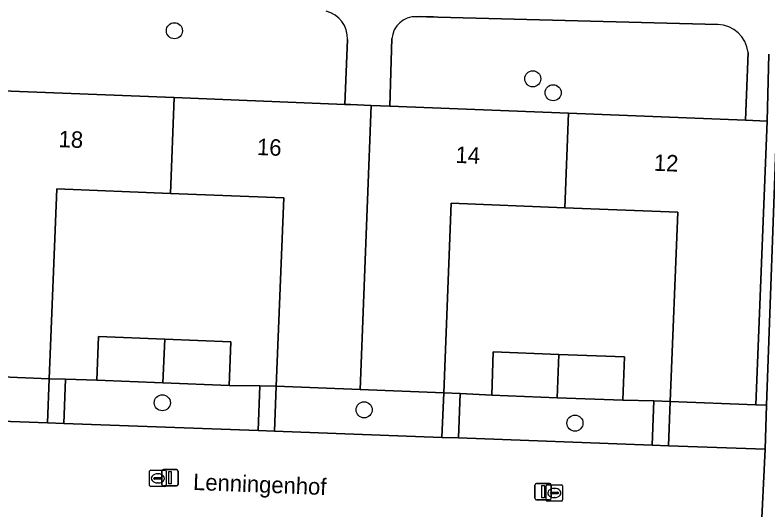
# Model space of a CAD drawing. Extents: x 160786 to 161429, y 386828 to 387485.
# Drawn here: x 161190.84 to 161236.62, y 387037.64 to 387067.7 of the extents above; entities that cross this region are included whole.
import ezdxf

# ---------------------------------------------------------------- set-up
doc = ezdxf.new("R2010")
doc.units = 0
for name, color, linetype in [('IMGEO_Boom', 7, 'Continuous'), ('IMGEO_Erf', 7, 'Continuous'), ('IMGEO_Groenvoorziening', 7, 'Continuous'), ('IMGEO_Kolk', 7, 'Continuous'), ('IMGEO_Lichtmast', 7, 'Continuous'), ('IMGEO_Openbare_ruimte_label', 7, 'Continuous'), ('IMGEO_Pand', 7, 'Continuous'), ('IMGEO_Pand_nummerreeks', 7, 'Continuous'), ('IMGEO_Voetpad_open', 7, 'Continuous')]:
    doc.layers.add(name, color=color, linetype=linetype)

msp = doc.modelspace()

# ---------------------------------------------------------------- linework, layer by layer
at = {"layer": 'IMGEO_Boom'}
for centre in [(161200.531, 387066.744), (161222.319, 387063.825), (161223.558, 387062.978), (161199.795, 387044.146), (161212.067, 387043.717), (161224.883, 387042.909)]:
    msp.add_circle(centre, 0.489, dxfattribs=at)
at = {"layer": 'IMGEO_Erf'}
for points in [[(161203.862, 387045.199), (161205.724, 387045.174), (161206.724, 387045.16), (161207.177, 387056.594), (161200.294, 387056.867), (161193.378, 387057.141), (161192.921, 387045.609), (161193.92, 387045.577), (161195.817, 387045.517), (161195.922, 387048.163), (161199.942, 387048.004), (161203.967, 387047.845)], [(161227.788, 387044.301), (161229.681, 387044.255), (161230.681, 387044.231), (161231.136, 387055.718), (161224.263, 387055.99), (161217.36, 387056.264), (161216.904, 387044.757), (161217.902, 387044.703), (161219.82, 387044.6), (161219.919, 387047.232), (161223.909, 387047.082), (161227.887, 387046.933)]]:
    msp.add_lwpolyline(points, close=True, dxfattribs=at)
at = {"layer": 'IMGEO_Groenvoorziening'}
for points in [[(161233.567, 387067.133), (161216.542, 387067.573), (161216.286, 387067.58), (161216.028, 387067.586), (161215.853, 387067.591), (161215.502, 387067.606), (161215.242, 387067.596)], [(161189.72, 387067.248), (161189.542, 387063.115), (161200.525, 387062.68), (161210.887, 387062.27), (161211.063, 387066.207)], [(161236.665, 387065.323), (161236.569, 387061.252), (161235.886, 387044.024), (161236.536, 387044.01), (161237.164, 387061.255), (161239.655, 387061.146), (161241.242, 387061.076), (161241.482, 387066.822)], [(161213.757, 387066.263), (161213.62, 387062.161), (161224.491, 387061.73), (161235.259, 387061.304), (161235.405, 387065.43)]]:
    msp.add_lwpolyline(points, dxfattribs=at)
for points in [[(161192.814, 387042.919), (161192.921, 387045.609), (161187.619, 387045.819), (161188.306, 387063.164), (161187.992, 387063.144), (161187.174, 387043.125)], [(161205.616, 387042.451), (161205.724, 387045.174), (161203.862, 387045.199), (161199.837, 387045.358), (161195.817, 387045.517), (161193.92, 387045.577), (161193.813, 387042.882)], [(161216.796, 387042.043), (161216.904, 387044.757), (161211.815, 387044.958), (161206.724, 387045.16), (161206.615, 387042.415)], [(161229.576, 387041.576), (161229.681, 387044.255), (161227.788, 387044.301), (161223.805, 387044.45), (161219.82, 387044.6), (161217.902, 387044.703), (161217.795, 387042.006)], [(161236.536, 387044.01), (161235.886, 387044.024), (161230.681, 387044.231), (161230.575, 387041.539), (161236.438, 387041.325)]]:
    msp.add_lwpolyline(points, close=True, dxfattribs=at)
for centre, radius, start, end in [((161209.309, 387066.25), 1.754, 358.5977, 74.8458), ((161215.181, 387066.17), 1.427, 87.543, 176.282), ((161233.482, 387065.198), 1.937, 6.8705, 87.4961)]:
    msp.add_arc(centre, radius, start, end, dxfattribs=at)
at = {"layer": 'IMGEO_Kolk'}
for p, q in [((161199.026, 387039.129), (161199.026, 387039.981)), ((161199.101, 387040.055), (161199.953, 387040.055)), ((161200.027, 387039.981), (161200.027, 387039.129)), ((161199.285, 387039.549), (161199.285, 387039.561)), ((161199.723, 387039.512), (161199.325, 387039.512)), ((161199.328, 387039.598), (161199.726, 387039.598)), ((161199.514, 387039.835), (161199.539, 387039.835)), ((161199.769, 387039.561), (161199.769, 387039.549)), ((161199.953, 387039.055), (161199.101, 387039.055)), ((161199.537, 387039.275), (161199.512, 387039.275)), ((161223.131, 387038.241), (161223.131, 387039.093)), ((161223.206, 387039.167), (161224.058, 387039.167)), ((161224.132, 387039.093), (161224.132, 387038.241)), ((161223.39, 387038.661), (161223.39, 387038.673)), ((161223.828, 387038.624), (161223.43, 387038.624)), ((161223.433, 387038.71), (161223.831, 387038.71)), ((161223.619, 387038.947), (161223.644, 387038.947)), ((161223.874, 387038.673), (161223.874, 387038.661)), ((161224.058, 387038.167), (161223.206, 387038.167)), ((161223.642, 387038.387), (161223.617, 387038.387))]:
    msp.add_line(p, q, dxfattribs=at)
for points in [[(161199.026, 387039.129), (161199.026, 387039.981)], [(161199.101, 387040.055), (161199.953, 387040.055)], [(161200.027, 387039.981), (161200.027, 387039.129)], [(161199.953, 387039.055), (161199.101, 387039.055)], [(161223.131, 387038.241), (161223.131, 387039.093)], [(161223.206, 387039.167), (161224.058, 387039.167)], [(161224.132, 387039.093), (161224.132, 387038.241)], [(161224.058, 387038.167), (161223.206, 387038.167)]]:
    msp.add_lwpolyline(points, dxfattribs=at)
for centre, radius, start, end in [((161199.103, 387039.979), 0.0765, 91.552, 178.448), ((161199.103, 387039.979), 0.0765, 91.552, 178.448), ((161199.951, 387039.979), 0.0765, 1.552, 88.448), ((161199.951, 387039.979), 0.0765, 1.552, 88.448), ((161199.325, 387039.558), 0.0403, 85.8775, 175.7526), ((161199.322, 387039.548), 0.0366, 178.938, 274.7102), ((161199.726, 387039.555), 0.043, 264.8664, 352.4533), ((161199.73, 387039.56), 0.0386, 1.7309, 96.639), ((161199.103, 387039.131), 0.0765, 181.552, 268.448), ((161199.103, 387039.131), 0.0765, 181.552, 268.448), ((161199.951, 387039.131), 0.0765, 271.552, 358.448), ((161199.951, 387039.131), 0.0765, 271.552, 358.448), ((161223.208, 387039.091), 0.0765, 91.552, 178.448), ((161223.208, 387039.091), 0.0765, 91.552, 178.448), ((161224.056, 387039.091), 0.0765, 1.552, 88.448), ((161224.056, 387039.091), 0.0765, 1.552, 88.448), ((161223.43, 387038.67), 0.0403, 85.8775, 175.7526), ((161223.427, 387038.66), 0.0366, 178.938, 274.7102), ((161223.831, 387038.667), 0.043, 264.8664, 352.4533), ((161223.835, 387038.672), 0.0386, 1.7309, 96.639), ((161223.208, 387038.243), 0.0765, 181.552, 268.448), ((161223.208, 387038.243), 0.0765, 181.552, 268.448), ((161224.056, 387038.243), 0.0765, 271.552, 358.448), ((161224.056, 387038.243), 0.0765, 271.552, 358.448)]:
    msp.add_arc(centre, radius, start, end, dxfattribs=at)
for centre, major_axis, ratio, start_param, end_param in [((161199.513, 387039.555), (-0.387, 0.002), 0.722429, 4.712389, 7.853982), ((161199.538, 387039.555), (-0.39, 0.002), 0.717154, 1.570796, 4.712389), ((161223.618, 387038.667), (-0.387, 0.002), 0.722429, 4.712389, 7.853982), ((161223.643, 387038.667), (-0.39, 0.002), 0.717154, 1.570796, 4.712389)]:
    msp.add_ellipse(centre, major_axis=major_axis, ratio=ratio, start_param=start_param, end_param=end_param, dxfattribs=at)
at = {"layer": 'IMGEO_Lichtmast'}
for p, q in [((161199.768, 387039.191), (161199.768, 387039.991)), ((161199.768, 387039.991), (161199.768, 387039.191)), ((161199.868, 387040.091), (161200.658, 387040.091)), ((161200.658, 387040.091), (161199.868, 387040.091)), ((161200.758, 387039.991), (161200.758, 387039.191)), ((161200.758, 387039.191), (161200.758, 387039.991)), ((161200.658, 387039.091), (161199.868, 387039.091)), ((161199.868, 387039.091), (161200.658, 387039.091)), ((161222.452, 387038.345), (161222.452, 387039.145)), ((161222.452, 387039.145), (161222.452, 387038.345)), ((161222.552, 387039.245), (161223.342, 387039.245)), ((161223.342, 387039.245), (161222.552, 387039.245)), ((161223.442, 387039.145), (161223.442, 387038.345)), ((161223.442, 387038.345), (161223.442, 387039.145)), ((161223.342, 387038.245), (161222.552, 387038.245)), ((161222.552, 387038.245), (161223.342, 387038.245))]:
    msp.add_line(p, q, dxfattribs=at)
for points in [[(161200.188, 387039.966), (161200.338, 387039.966), (161200.338, 387039.216), (161200.188, 387039.216), (161200.188, 387039.966)], [(161222.872, 387039.12), (161223.022, 387039.12), (161223.022, 387038.37), (161222.872, 387038.37), (161222.872, 387039.12)]]:
    msp.add_lwpolyline(points, dxfattribs=at)
for centre, start, end in [((161199.868, 387039.991), 90, 180), ((161199.868, 387039.991), 90, 180), ((161200.658, 387039.991), 0, 90), ((161200.658, 387039.991), 360, 90), ((161199.868, 387039.191), 180, 270), ((161199.868, 387039.191), 180, 270), ((161200.658, 387039.191), 270, 0), ((161200.658, 387039.191), 270, 0), ((161222.552, 387039.145), 90, 180), ((161222.552, 387039.145), 90, 180), ((161223.342, 387039.145), 0, 90), ((161223.342, 387039.145), 360, 90), ((161222.552, 387038.345), 180, 270), ((161222.552, 387038.345), 180, 270), ((161223.342, 387038.345), 270, 0), ((161223.342, 387038.345), 270, 0)]:
    msp.add_arc(centre, 0.1, start, end, dxfattribs=at)
at = {"layer": 'IMGEO_Pand'}
for points in [[(161188.306, 387063.164), (161187.619, 387045.819), (161192.921, 387045.609), (161193.378, 387057.141), (161200.294, 387056.867), (161200.525, 387062.68), (161189.542, 387063.115)], [(161212.499, 387062.206), (161211.231, 387062.256), (161210.887, 387062.27), (161200.525, 387062.68), (161200.294, 387056.867), (161207.177, 387056.594), (161206.724, 387045.16), (161211.815, 387044.958)], [(161212.499, 387062.206), (161211.815, 387044.958), (161216.904, 387044.757), (161217.36, 387056.264), (161224.263, 387055.99), (161224.491, 387061.73), (161213.62, 387062.161)], [(161235.259, 387061.304), (161224.491, 387061.73), (161224.263, 387055.99), (161231.136, 387055.718), (161230.681, 387044.231), (161235.886, 387044.024), (161236.569, 387061.252)], [(161199.942, 387048.004), (161195.922, 387048.163), (161195.817, 387045.517), (161199.837, 387045.358)], [(161199.837, 387045.358), (161203.862, 387045.199), (161203.967, 387047.845), (161199.942, 387048.004)], [(161223.909, 387047.082), (161219.919, 387047.232), (161219.82, 387044.6), (161223.805, 387044.45)], [(161223.805, 387044.45), (161227.788, 387044.301), (161227.887, 387046.933), (161223.909, 387047.082)]]:
    msp.add_lwpolyline(points, close=True, dxfattribs=at)
at = {"layer": 'IMGEO_Voetpad_open'}
for points in [[(161215.242, 387067.596), (161215.502, 387067.606), (161215.853, 387067.591), (161216.028, 387067.586), (161216.286, 387067.58), (161216.542, 387067.573), (161233.567, 387067.133)], [(161211.063, 387066.207), (161210.887, 387062.27), (161211.231, 387062.256), (161212.499, 387062.206), (161213.62, 387062.161), (161213.757, 387066.263)], [(161235.405, 387065.43), (161235.259, 387061.304), (161236.569, 387061.252), (161236.665, 387065.323)]]:
    msp.add_lwpolyline(points, dxfattribs=at)
for points in [[(161239.655, 387061.146), (161237.164, 387061.255), (161236.536, 387044.01), (161236.438, 387041.325), (161236.191, 387035.895), (161235.161, 387009.191), (161237.546, 387009.09)], [(161193.813, 387042.882), (161193.92, 387045.577), (161192.921, 387045.609), (161192.814, 387042.919)], [(161206.615, 387042.415), (161206.724, 387045.16), (161205.724, 387045.174), (161205.616, 387042.451)], [(161217.795, 387042.006), (161217.902, 387044.703), (161216.904, 387044.757), (161216.796, 387042.043)], [(161230.575, 387041.539), (161230.681, 387044.231), (161229.681, 387044.255), (161229.576, 387041.576)], [(161236.438, 387041.325), (161230.575, 387041.539), (161229.576, 387041.576), (161217.795, 387042.006), (161216.796, 387042.043), (161206.615, 387042.415), (161205.616, 387042.451), (161193.813, 387042.882), (161192.814, 387042.919), (161187.174, 387043.125), (161186.979, 387037.128), (161187.289, 387037.106), (161199.435, 387036.622), (161211.42, 387036.144), (161223.406, 387035.667), (161235.27, 387035.194), (161235.263, 387035.944), (161236.191, 387035.895)]]:
    msp.add_lwpolyline(points, close=True, dxfattribs=at)
for centre, radius, start, end in [((161209.309, 387066.25), 1.754, 358.5977, 74.8458), ((161215.181, 387066.17), 1.427, 87.543, 176.282), ((161233.482, 387065.198), 1.937, 6.8705, 87.4961)]:
    msp.add_arc(centre, radius, start, end, dxfattribs=at)

# ---------------------------------------------------------------- texts
at = {"layer": 'IMGEO_Openbare_ruimte_label'}
msp.add_text('Lenningenhof', height=1, rotation=357.7644, dxfattribs=at).set_placement((161201.655, 387038.853))
at = {"layer": 'IMGEO_Pand_nummerreeks'}
for s, rotation, p in [('18', 357.7313, (161193.477, 387059.676)), ('16', 357.7311, (161205.54, 387059.198)), ('14', 357.7313, (161217.606, 387058.72)), ('12', 357.7313, (161229.668, 387058.242))]:
    msp.add_text(s, height=1, rotation=rotation, dxfattribs=at).set_placement(p)

doc.saveas('drawing.dxf')
